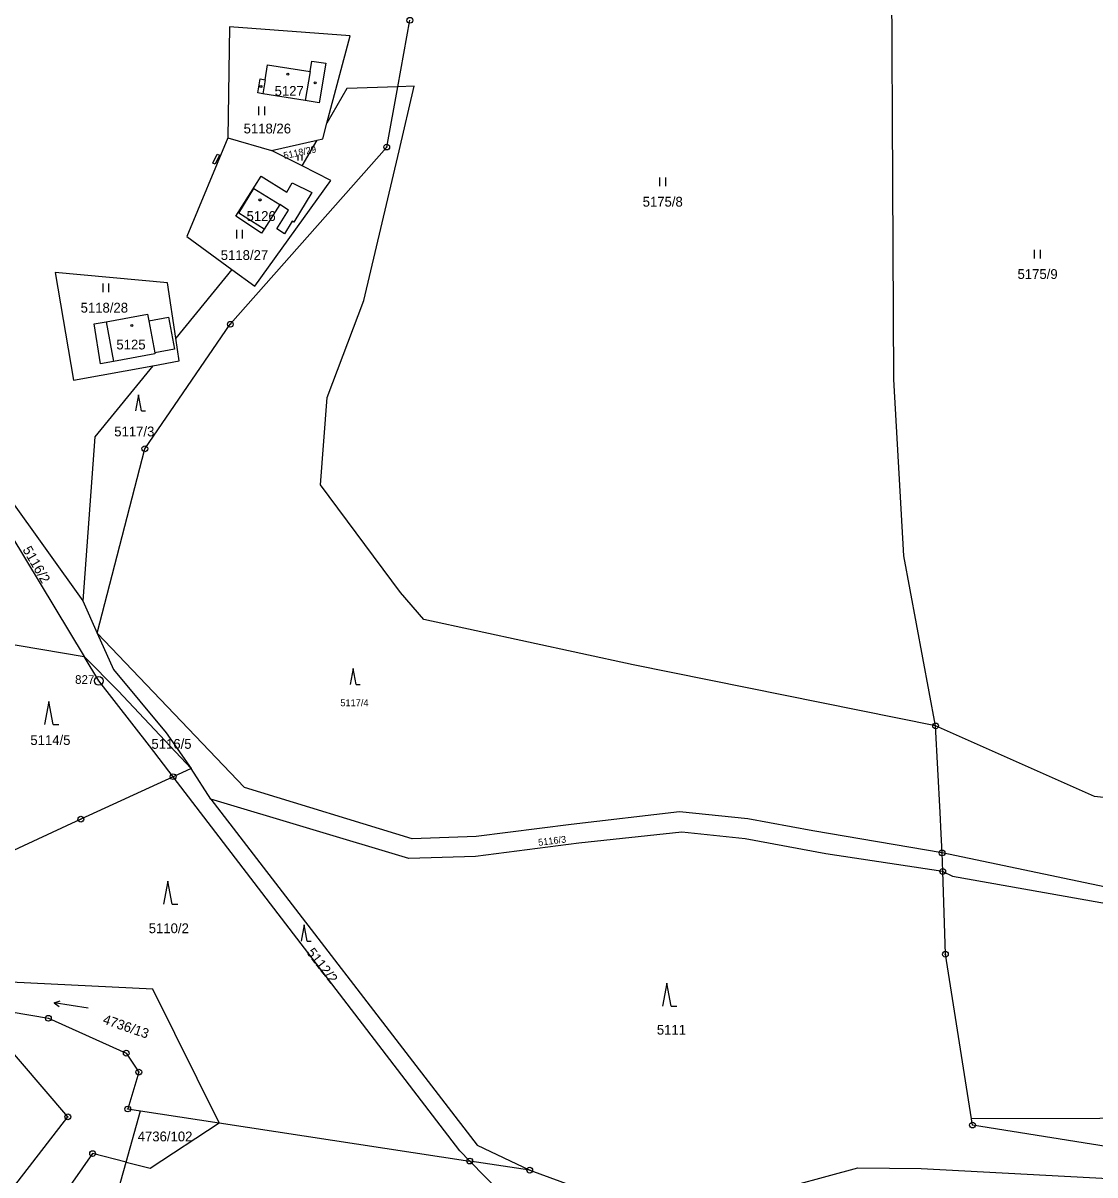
# Model space of a CAD drawing. Extents: x -733394 to -722299, y -1082822 to -1075049.
# Drawn here: x -724601.1 to -724415.4, y -1079117.9 to -1078918.2 of the extents above; entities that cross this region are included whole.
import ezdxf

# ---------------------------------------------------------------- set-up
doc = ezdxf.new("R2010")
doc.units = 0
for name, color, linetype in [('Hranice parcel', 7, 'Continuous'), ('Parcelní čísla', 7, 'Continuous'), ('Vnitřní kresba', 7, 'Continuous'), ('Značky bodu BP', 7, 'Continuous'), ('Značky budov', 7, 'Continuous'), ('Značky kultur', 7, 'Continuous')]:
    doc.layers.add(name, color=color, linetype=linetype)

msp = doc.modelspace()

# ---------------------------------------------------------------- linework, layer by layer
at = {"layer": 'Hranice parcel'}
for p, q in [((-724536.19, -1078929.31), (-724534.08, -1078917.77)), ((-724565.65, -1078938.12), (-724558.06, -1078940.32)), ((-724558.06, -1078940.32), (-724550.17, -1078938.54)), ((-724552.76, -1078943.02), (-724550.17, -1078938.54)), ((-724552.76, -1078943.02), (-724558.06, -1078940.32)), ((-724564.91, -1078960.95), (-724574.66, -1078972.86)), ((-724590.74, -1079018.42), (-724588.27, -1079024.01)), ((-724623.46, -1079022.47), (-724590.54, -1079028.07)), ((-724572, -1079047.47), (-724575.09, -1079048.89)), ((-724568.55, -1079052.78), (-724572, -1079047.47)), ((-724441.75, -1079065.32), (-724441.87, -1079062.12)), ((-724583.25, -1079115.69), (-724580.77, -1079106.83)), ((-724580.77, -1079106.83), (-724567.13, -1079108.91)), ((-724567.13, -1079108.91), (-724523.71, -1079115.52)), ((-724583.25, -1079115.69), (-724589.06, -1079114.23)), ((-724513.31, -1079117.1), (-724523.71, -1079115.52)), ((-724513.31, -1079117.1), (-724489.63, -1079125.74))]:
    msp.add_line(p, q, dxfattribs=at)
for points in [[(-724442.99, -1079040.09), (-724448.51, -1079010.63), (-724450.23, -1078980.02), (-724450.73, -1078877.56)], [(-724548.47, -1078935.6), (-724544.45, -1078920.44), (-724565.32, -1078918.92), (-724565.65, -1078938.12)], [(-724560.44, -1078930.36), (-724560.04, -1078927.92), (-724559.15, -1078928.07), (-724558.73, -1078925.49), (-724551.38, -1078926.62), (-724551.06, -1078924.85), (-724548.66, -1078925.23), (-724549.77, -1078932.08), (-724552.25, -1078931.68), (-724559.54, -1078930.5), (-724560.44, -1078930.36)], [(-724588.27, -1079024.01), (-724580.01, -1078992.05), (-724565.19, -1078970.47), (-724538.09, -1078939.75), (-724536.19, -1078929.31)], [(-724442.99, -1079040.09), (-724495.4, -1079029.49), (-724531.66, -1079021.67), (-724535.69, -1079016.94), (-724549.55, -1078998.3), (-724548.43, -1078983.14), (-724542.04, -1078966.34), (-724535.95, -1078940.37), (-724533.33, -1078929.21), (-724536.19, -1078929.31)], [(-724536.19, -1078929.31), (-724545.01, -1078929.62), (-724548.47, -1078935.6)], [(-724550.17, -1078938.54), (-724549.19, -1078938.32), (-724548.47, -1078935.6)], [(-724565.65, -1078938.12), (-724572.72, -1078955.23), (-724564.91, -1078960.95)], [(-724564.91, -1078960.95), (-724560.97, -1078963.84), (-724547.78, -1078945.55), (-724552.76, -1078943.02)], [(-724551.08, -1078947.64), (-724554.21, -1078952.74), (-724554.46, -1078952.59), (-724555.83, -1078954.77), (-724557.15, -1078953.94), (-724555.1, -1078950.7), (-724556.64, -1078949.73), (-724559.33, -1078953.98), (-724559.77, -1078954.67), (-724564.22, -1078951.72), (-724559.83, -1078944.78), (-724555.4, -1078947.59), (-724554.49, -1078945.97), (-724551.08, -1078947.64)], [(-724574.66, -1078972.86), (-724576.08, -1078963.26), (-724595.56, -1078961.5), (-724592.36, -1078980.18), (-724578.59, -1078977.66)], [(-724579.55, -1078968.69), (-724579.32, -1078969.88), (-724575.9, -1078969.24), (-724574.85, -1078974.79), (-724578.29, -1078975.42), (-724578.26, -1078975.61), (-724585.44, -1078976.9), (-724587.68, -1078977.35), (-724588.78, -1078970.4), (-724586.72, -1078970.02), (-724579.55, -1078968.69)], [(-724578.59, -1078977.66), (-724574.08, -1078976.83), (-724574.66, -1078972.86)], [(-724578.59, -1078977.66), (-724588.68, -1078989.99), (-724590.74, -1079018.42)], [(-724616.94, -1078986.1), (-724616.2, -1078986.64), (-724603.48, -1079000.58), (-724590.74, -1079018.42)], [(-724619.13, -1078988.96), (-724618.73, -1078989.33), (-724605.84, -1079002.73), (-724590.54, -1079028.07)], [(-724588.27, -1079024.01), (-724585.42, -1079030.29), (-724576.31, -1079041.27), (-724572, -1079047.47)], [(-724441.87, -1079062.12), (-724464.25, -1079058.3), (-724475.52, -1079056.2), (-724487.39, -1079054.98), (-724506.15, -1079057.2), (-724522.59, -1079059.25), (-724533.66, -1079059.65), (-724562.75, -1079050.79), (-724588.27, -1079024.01)], [(-724590.54, -1079028.07), (-724584.61, -1079034), (-724572, -1079047.47)], [(-724575.09, -1079048.89), (-724579.2, -1079043.54), (-724587.99, -1079032.3), (-724590.54, -1079028.07)], [(-724441.87, -1079062.12), (-724442.04, -1079058.8), (-724442.23, -1079055.11), (-724442.99, -1079040.09)], [(-724380.15, -1079056.34), (-724415.48, -1079052.34), (-724442.99, -1079040.09)], [(-724575.09, -1079048.89), (-724591.09, -1079056.25), (-724609.39, -1079064.76)], [(-724523.71, -1079115.52), (-724525.4, -1079113.77), (-724575.09, -1079048.89)], [(-724441.75, -1079065.32), (-724462.04, -1079062.28), (-724476, -1079059.67), (-724486.96, -1079058.49), (-724504.79, -1079060.43), (-724522.69, -1079062.75), (-724534.28, -1079063.1), (-724568.55, -1079052.78)], [(-724568.55, -1079052.78), (-724522.41, -1079112.78), (-724513.31, -1079117.1)], [(-724377.42, -1079067.66), (-724385.34, -1079068.18), (-724411.3, -1079068.53), (-724441.87, -1079062.12)], [(-724567.13, -1079108.91), (-724578.6, -1079085.72), (-724624.48, -1079083.49), (-724609.39, -1079064.76)], [(-724441.75, -1079065.32), (-724440.07, -1079066.13), (-724411.77, -1079071.17), (-724400.39, -1079072.17)], [(-724436.78, -1079108.18), (-724441.29, -1079079.68), (-724441.75, -1079065.32)], [(-724632.94, -1079074.59), (-724634.19, -1079085.48), (-724619.57, -1079086.59), (-724613.44, -1079087.95), (-724596.72, -1079090.78), (-724583.22, -1079096.83), (-724581.05, -1079100.1), (-724582.96, -1079106.5), (-724580.77, -1079106.83)], [(-724609.05, -1079202.01), (-724616.2, -1079178.86), (-724614.37, -1079153.58), (-724602.91, -1079120.26), (-724593.34, -1079107.86), (-724605.72, -1079093.45), (-724624.82, -1079090.48), (-724639.97, -1079087.06)], [(-724366.88, -1079107.82), (-724370.11, -1079108.03), (-724436.78, -1079108.18)], [(-724395.34, -1079115.91), (-724436.6, -1079109.29), (-724436.78, -1079108.18)], [(-724583.25, -1079115.69), (-724579.09, -1079116.74), (-724567.13, -1079108.91)], [(-724589.06, -1079114.23), (-724601.61, -1079132.18), (-724607.99, -1079168.13), (-724603.9, -1079187.45), (-724585.53, -1079202.89)], [(-724562.01, -1079185.07), (-724556.37, -1079136.11), (-724586.66, -1079127.84), (-724583.25, -1079115.69)], [(-724523.71, -1079115.52), (-724518.36, -1079121), (-724508.12, -1079122.22), (-724497.69, -1079128.94)], [(-724489.63, -1079125.74), (-724456.44, -1079116.72), (-724445.51, -1079116.83), (-724394.74, -1079119.54)]]:
    msp.add_lwpolyline(points, dxfattribs=at)
at = {"layer": 'Vnitřní kresba'}
for p, q in [((-724551.38, -1078926.62), (-724552.25, -1078931.68)), ((-724559.15, -1078928.07), (-724559.54, -1078930.5)), ((-724568.21, -1078942.52), (-724567.48, -1078940.96)), ((-724567.8, -1078942.71), (-724568.21, -1078942.52)), ((-724567.05, -1078941.13), (-724567.8, -1078942.71)), ((-724567.48, -1078940.96), (-724567.05, -1078941.13)), ((-724563.71, -1078951.23), (-724561.09, -1078946.91)), ((-724561.09, -1078946.91), (-724556.64, -1078949.73)), ((-724559.33, -1078953.98), (-724563.71, -1078951.23)), ((-724586.72, -1078970.02), (-724585.44, -1078976.9)), ((-724579.32, -1078969.88), (-724578.29, -1078975.42))]:
    msp.add_line(p, q, dxfattribs=at)
at = {"layer": 'Značky bodu BP'}
for centre, radius in [((-724534.08, -1078917.77), 0.5), ((-724538.09, -1078939.75), 0.5), ((-724538.09, -1078939.75), 0.0303), ((-724565.19, -1078970.47), 0.5), ((-724565.19, -1078970.47), 0.0303), ((-724580.01, -1078992.05), 0.5), ((-724580.01, -1078992.05), 0.0303), ((-724587.99, -1079032.3), 0.75), ((-724587.99, -1079032.3), 0.03), ((-724442.99, -1079040.09), 0.5), ((-724442.99, -1079040.09), 0.0303), ((-724575.09, -1079048.89), 0.5), ((-724575.09, -1079048.89), 0.0303), ((-724591.09, -1079056.25), 0.5), ((-724591.09, -1079056.25), 0.0303), ((-724441.87, -1079062.12), 0.5), ((-724441.87, -1079062.12), 0.0303), ((-724441.75, -1079065.32), 0.5), ((-724441.75, -1079065.32), 0.0303), ((-724441.29, -1079079.68), 0.5), ((-724441.29, -1079079.68), 0.0303), ((-724596.72, -1079090.78), 0.5), ((-724596.72, -1079090.78), 0.0303), ((-724583.22, -1079096.83), 0.5), ((-724583.22, -1079096.83), 0.0303), ((-724581.05, -1079100.1), 0.5), ((-724581.05, -1079100.1), 0.0303), ((-724582.96, -1079106.5), 0.5), ((-724593.34, -1079107.86), 0.5), ((-724593.34, -1079107.86), 0.0303), ((-724582.96, -1079106.5), 0.0303), ((-724436.6, -1079109.29), 0.5), ((-724436.6, -1079109.29), 0.0303), ((-724589.06, -1079114.23), 0.5), ((-724589.06, -1079114.23), 0.0303), ((-724523.71, -1079115.52), 0.5), ((-724523.71, -1079115.52), 0.0303), ((-724513.31, -1079117.1), 0.5), ((-724513.31, -1079117.1), 0.0303)]:
    msp.add_circle(centre, radius, dxfattribs=at)
at = {"layer": 'Značky budov'}
for centre in [(-724555.24, -1078927.09), (-724550.51, -1078928.62), (-724559.88, -1078929.24), (-724560.05, -1078948.92), (-724582.27, -1078970.66)]:
    msp.add_circle(centre, 0.175, dxfattribs=at)
at = {"layer": 'Značky kultur'}
for p, q in [((-724560.23, -1078934.22), (-724560.23, -1078932.72)), ((-724559.23, -1078934.22), (-724559.23, -1078932.72)), ((-724553.41, -1078942.1), (-724553.41, -1078941.09)), ((-724552.74, -1078942.1), (-724552.74, -1078941.09)), ((-724490.76, -1078946.52), (-724490.76, -1078945.02)), ((-724489.76, -1078946.52), (-724489.76, -1078945.02)), ((-724564.08, -1078955.62), (-724564.08, -1078954.12)), ((-724563.08, -1078955.62), (-724563.08, -1078954.12)), ((-724425.83, -1078959.06), (-724425.83, -1078957.56)), ((-724424.83, -1078959.06), (-724424.83, -1078957.56)), ((-724587.22, -1078964.92), (-724587.22, -1078963.42)), ((-724586.22, -1078964.92), (-724586.22, -1078963.42)), ((-724581.11, -1078982.67), (-724581.64, -1078985.47)), ((-724580.59, -1078985.47), (-724581.11, -1078982.67)), ((-724580.59, -1078985.47), (-724579.89, -1078985.47)), ((-724543.89, -1079030.13), (-724544.42, -1079032.93)), ((-724543.36, -1079032.93), (-724543.89, -1079030.13)), ((-724543.36, -1079032.93), (-724542.67, -1079032.93)), ((-724596.64, -1079035.85), (-724597.39, -1079039.85)), ((-724595.89, -1079039.85), (-724596.64, -1079035.85)), ((-724595.89, -1079039.85), (-724594.89, -1079039.85)), ((-724576.02, -1079067.02), (-724576.77, -1079071.02)), ((-724575.27, -1079071.02), (-724576.02, -1079067.02)), ((-724575.27, -1079071.02), (-724574.27, -1079071.02)), ((-724552.38, -1079074.59), (-724552.91, -1079077.39)), ((-724551.85, -1079077.39), (-724552.38, -1079074.59)), ((-724551.85, -1079077.39), (-724551.16, -1079077.39)), ((-724489.55, -1079084.7), (-724490.3, -1079088.7)), ((-724488.8, -1079088.7), (-724489.55, -1079084.7)), ((-724595.73, -1079088.07), (-724594.69, -1079087.73)), ((-724589.8, -1079089.01), (-724595.73, -1079088.07)), ((-724595.73, -1079088.07), (-724594.84, -1079088.72)), ((-724488.8, -1079088.7), (-724487.8, -1079088.7))]:
    msp.add_line(p, q, dxfattribs=at)

# ---------------------------------------------------------------- texts
at = {"layer": 'Parcelní čísla'}
for s, height, p in [('5127', 1.7, (-724557.52, -1078930.86)), ('5118/26', 1.7, (-724562.89, -1078937.38)), ('5175/8', 1.7, (-724493.75, -1078950.07)), ('5126', 1.7, (-724562.38, -1078952.55)), ('5118/27', 1.7, (-724566.85, -1078959.32)), ('5175/9', 1.7, (-724428.8, -1078962.61)), ('5118/28', 1.7, (-724591.13, -1078968.44)), ('5125', 1.7, (-724584.93, -1078974.83)), ('5117/3', 1.7, (-724585.3, -1078989.9)), ('5117/4', 1.19, (-724546.12, -1079036.68)), ('5114/5', 1.7, (-724599.84, -1079043.4)), ('5116/5', 1.7, (-724578.86, -1079044.06)), ('5110/2', 1.7, (-724579.33, -1079076.02)), ('5111', 1.7, (-724491.29, -1079093.61)), ('4736/102', 1.7, (-724581.24, -1079112.11))]:
    msp.add_text(s, height=height, dxfattribs=at).set_placement(p)
for s, height, rotation, p in [('5118/29', 1.19, 12, (-724555.85, -1078941.84)), ('5116/2', 1.7, 300, (-724601.25, -1079009.53)), ('5116/3', 1.19, 7, (-724511.78, -1079060.89)), ('5112/2', 1.7, 308, (-724552.07, -1079079.4)), ('4736/13', 1.7, 341, (-724587.42, -1079091.65))]:
    msp.add_text(s, height=height, rotation=rotation, dxfattribs=at).set_placement(p)
at = {"layer": 'Značky bodu BP'}
msp.add_text('827', height=1.5, dxfattribs=at).set_placement((-724592.09, -1079032.8))

doc.saveas('drawing.dxf')
